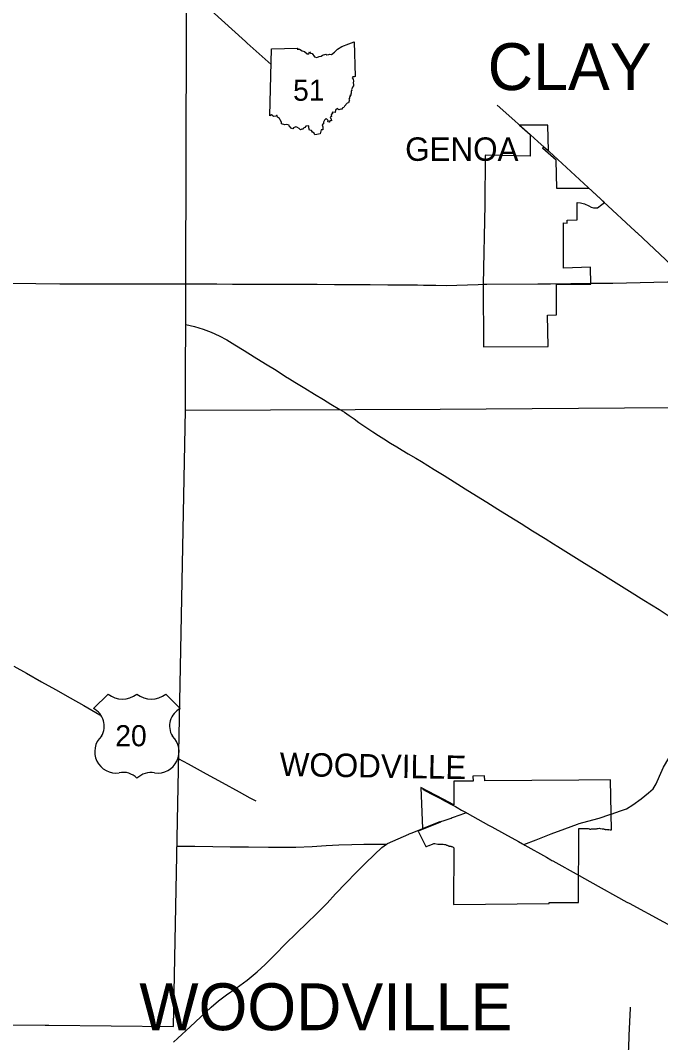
# Model space of a CAD drawing. Extents: x -232 to 448, y 619 to 1059.
# Drawn here: x 201.69 to 229.69, y 845.39 to 890.09 of the extents above; entities that cross this region are included whole.
import ezdxf

# ---------------------------------------------------------------- set-up
doc = ezdxf.new("R2010")
doc.units = 0
doc.layers.add('Default', color=7, linetype='Continuous')

msp = doc.modelspace()

# ---------------------------------------------------------------- linework, layer by layer
at = {"layer": 'Default'}
for p, q in [((212.591, 885.922), (212.673, 888.851)), ((212.591, 885.922), (212.673, 888.851)), ((224.751, 885.509), (223.516, 885.505)), ((205.523, 860.63), (204.889, 859.995)), ((205.523, 860.63), (204.889, 859.995)), ((208.678, 859.995), (208.044, 860.63)), ((208.678, 859.995), (208.044, 860.63)), ((221.992, 857.058), (221.48, 857.045)), ((221.48, 857.045), (221.485, 856.824)), ((221.998, 856.837), (221.992, 857.058)), ((220.05, 855.063), (220.065, 855.033))]:
    msp.add_line(p, q, dxfattribs=at)
for points in [[(212.654, 888.167), (211.609, 889.098), (211.598, 889.106), (211.528, 889.17), (209.127, 891.354), (209.1, 891.377), (209.046, 891.427), (205.601, 894.554), (205.559, 894.591), (205.1, 895.001), (204.549, 895.518), (204.046, 895.984), (203.505, 896.481), (202.838, 897.091), (202.123, 897.747), (201.681, 898.128)], [(208.923, 878.575), (208.972, 895.219)], [(212.673, 888.851), (213.809, 888.87), (213.791, 888.835), (213.899, 888.827), (214.013, 888.765), (214.109, 888.725), (214.227, 888.632), (214.297, 888.633), (214.327, 888.71), (214.381, 888.651), (214.445, 888.64), (214.556, 888.5), (214.647, 888.47), (214.757, 888.518), (214.839, 888.526), (214.899, 888.573), (215.054, 888.614), (215.098, 888.589), (215.181, 888.594), (215.222, 888.612), (215.294, 888.596), (215.421, 888.703), (215.551, 888.828), (215.752, 888.947), (216.052, 889.059), (216.289, 889.159), (216.323, 887.639)], [(212.673, 888.851), (213.809, 888.87), (213.791, 888.835), (213.899, 888.827), (214.013, 888.765), (214.109, 888.725), (214.227, 888.632), (214.297, 888.633), (214.327, 888.71), (214.381, 888.651), (214.445, 888.64), (214.556, 888.5), (214.647, 888.47), (214.757, 888.518), (214.839, 888.526), (214.899, 888.573), (215.054, 888.614), (215.098, 888.589), (215.181, 888.594), (215.222, 888.612), (215.294, 888.596), (215.421, 888.703), (215.551, 888.828), (215.752, 888.947), (216.052, 889.059), (216.289, 889.159), (216.323, 887.639)], [(216.323, 887.639), (216.288, 887.618), (216.234, 887.628), (216.197, 887.585), (216.242, 887.514), (216.264, 887.439), (216.245, 887.356), (216.264, 887.288), (216.251, 887.231), (216.217, 887.174), (216.205, 887.12), (216.176, 887.063), (216.178, 887.031), (216.15, 887.005), (216.155, 886.91), (216.141, 886.858), (216.146, 886.812), (216.101, 886.8), (216.111, 886.763), (216.083, 886.734), (216.089, 886.684), (216.057, 886.652), (216.088, 886.588), (216.063, 886.568), (216.042, 886.49), (215.984, 886.475), (215.868, 886.333), (215.828, 886.279), (215.782, 886.266), (215.757, 886.211), (215.7, 886.211), (215.615, 886.172), (215.56, 886.238), (215.463, 886.159), (215.452, 886.068), (215.33, 886.071), (215.334, 886.024), (215.307, 886.011), (215.282, 885.965), (215.297, 885.882), (215.239, 885.862), (215.246, 885.814), (215.283, 885.785), (215.299, 885.693), (215.238, 885.712), (215.189, 885.635), (215.137, 885.653), (215.154, 885.718), (215.068, 885.796), (214.986, 885.734), (214.943, 885.634), (214.942, 885.566), (214.881, 885.525), (214.921, 885.43), (214.913, 885.365), (214.915, 885.302), (214.838, 885.304), (214.792, 885.136)], [(216.323, 887.639), (216.288, 887.618), (216.234, 887.628), (216.197, 887.585), (216.242, 887.514), (216.264, 887.439), (216.245, 887.356), (216.264, 887.288), (216.251, 887.231), (216.217, 887.174), (216.205, 887.12), (216.176, 887.063), (216.178, 887.031), (216.15, 887.005), (216.155, 886.91), (216.141, 886.858), (216.146, 886.812), (216.101, 886.8), (216.111, 886.763), (216.083, 886.734), (216.089, 886.684), (216.057, 886.652), (216.088, 886.588), (216.063, 886.568), (216.042, 886.49), (215.984, 886.475), (215.868, 886.333), (215.828, 886.279), (215.782, 886.266), (215.757, 886.211), (215.7, 886.211), (215.615, 886.172), (215.56, 886.238), (215.463, 886.159), (215.452, 886.068), (215.33, 886.071), (215.334, 886.024), (215.307, 886.011), (215.282, 885.965), (215.297, 885.882), (215.239, 885.862), (215.246, 885.814), (215.283, 885.785), (215.299, 885.693), (215.238, 885.712), (215.189, 885.635), (215.137, 885.653), (215.154, 885.718), (215.068, 885.796), (214.986, 885.734), (214.943, 885.634), (214.942, 885.566), (214.881, 885.525), (214.921, 885.43), (214.913, 885.365), (214.915, 885.302), (214.838, 885.304), (214.792, 885.136)], [(214.792, 885.136), (214.66, 885.104), (214.567, 885.085), (214.535, 885.161), (214.469, 885.202), (214.426, 885.278), (214.332, 885.289), (214.309, 885.395), (214.299, 885.48), (214.17, 885.459), (214.134, 885.407), (214.088, 885.393), (214.062, 885.34), (213.999, 885.335), (213.932, 885.311), (213.888, 885.362), (213.778, 885.414), (213.729, 885.441), (213.626, 885.399), (213.604, 885.35), (213.521, 885.372), (213.502, 885.427), (213.452, 885.443), (213.441, 885.502), (213.335, 885.533), (213.254, 885.52), (213.11, 885.567), (213.102, 885.644), (213.053, 885.738), (213.027, 885.803), (212.937, 885.852), (212.918, 885.929), (212.889, 885.927), (212.863, 885.896), (212.762, 885.881), (212.722, 885.913), (212.665, 885.967), (212.591, 885.922)], [(214.792, 885.136), (214.66, 885.104), (214.567, 885.085), (214.535, 885.161), (214.469, 885.202), (214.426, 885.278), (214.332, 885.289), (214.309, 885.395), (214.299, 885.48), (214.17, 885.459), (214.134, 885.407), (214.088, 885.393), (214.062, 885.34), (213.999, 885.335), (213.932, 885.311), (213.888, 885.362), (213.778, 885.414), (213.729, 885.441), (213.626, 885.399), (213.604, 885.35), (213.521, 885.372), (213.502, 885.427), (213.452, 885.443), (213.441, 885.502), (213.335, 885.533), (213.254, 885.52), (213.11, 885.567), (213.102, 885.644), (213.053, 885.738), (213.027, 885.803), (212.937, 885.852), (212.918, 885.929), (212.889, 885.927), (212.863, 885.896), (212.762, 885.881), (212.722, 885.913), (212.665, 885.967), (212.591, 885.922)], [(222.789, 886.161), (222.541, 886.378)], [(224.001, 885.081), (222.789, 886.161)], [(223.516, 885.505), (223.981, 885.101)], [(224.782, 884.386), (224.751, 885.509)], [(223.981, 885.101), (223.985, 884.155)], [(224.324, 884.793), (224.001, 885.081)], [(224.767, 884.399), (224.728, 884.434), (224.324, 884.793)], [(222.025, 884.195), (222.022, 884.146)], [(223.985, 884.155), (222.025, 884.195)], [(225.144, 882.744), (225.127, 883.974), (224.541, 884.493), (224.56, 884.583), (224.782, 884.386)], [(226.516, 882.782), (224.809, 884.362), (224.791, 884.378), (224.767, 884.399)], [(222.022, 884.146), (222.001, 882.026), (221.932, 878.553)], [(226.531, 882.735), (225.144, 882.744)], [(227.072, 882.267), (226.516, 882.782)], [(227.231, 882.12), (226.521, 882.777), (226.531, 882.735)], [(226.638, 878.559), (226.618, 879.293), (225.44, 879.261), (225.442, 881.231), (225.6, 881.224), (225.603, 881.347), (226.038, 881.365), (226.041, 882.121)], [(226.041, 882.121), (226.187, 882.119), (226.353, 882.064), (226.549, 881.985), (226.658, 881.918), (226.75, 881.893), (226.928, 881.898), (227.12, 882.032), (227.231, 882.12)], [(227.191, 882.157), (227.072, 882.267)], [(230.952, 878.654), (230.912, 878.691), (228.66, 880.797), (228.639, 880.817), (228.581, 880.871), (227.191, 882.157)], [(176.876, 878.799), (187.063, 878.696), (187.333, 878.694), (192.542, 878.691), (192.737, 878.696), (197.929, 878.648), (198.121, 878.648), (203.41, 878.563), (203.549, 878.566), (208.923, 878.575)], [(208.907, 873.052), (208.923, 878.575)], [(208.923, 878.565), (209.601, 878.569), (210.287, 878.567), (210.958, 878.559), (211.517, 878.557), (212.216, 878.553), (212.831, 878.551), (213.429, 878.552), (214.1, 878.556), (214.675, 878.554), (215.426, 878.546), (216.178, 878.541), (216.986, 878.534), (217.753, 878.527), (218.438, 878.521), (219.063, 878.521), (219.32, 878.518), (219.854, 878.506), (220.306, 878.5), (221.713, 878.546), (221.975, 878.552)], [(221.932, 878.553), (221.947, 875.809), (224.771, 875.834)], [(221.975, 878.552), (222.095, 878.554), (224.316, 878.569), (224.868, 878.573), (226.653, 878.592)], [(224.771, 875.834), (224.742, 877.2), (225.134, 877.216), (225.136, 878.552), (226.638, 878.559)], [(226.653, 878.592), (227.198, 878.598), (227.605, 878.603), (229.988, 878.65), (230.341, 878.654), (230.952, 878.654)], [(208.918, 876.794), (209.298, 876.708), (209.685, 876.591), (210.036, 876.456), (210.382, 876.301), (210.722, 876.119), (211.072, 875.902), (211.471, 875.653), (211.907, 875.38), (212.405, 875.074), (212.868, 874.787), (213.29, 874.522), (213.456, 874.419)], [(213.456, 874.419), (213.693, 874.272), (214.131, 874.003), (214.549, 873.744), (214.938, 873.506), (215.268, 873.304), (215.659, 873.079)], [(208.392, 846.089), (208.907, 873.052)], [(208.907, 873.052), (220.052, 873.095), (230.127, 873.163), (230.138, 867.773)], [(215.659, 873.079), (215.869, 872.954), (216.073, 872.81), (216.281, 872.664), (216.497, 872.512), (216.706, 872.366), (216.884, 872.249), (217.104, 872.104), (217.351, 871.941), (217.583, 871.789), (217.873, 871.605), (218.15, 871.439), (218.386, 871.298), (218.651, 871.139), (218.986, 870.943), (219.238, 870.795), (219.507, 870.63), (219.792, 870.448), (220.219, 870.189), (220.661, 869.913), (221.144, 869.61), (221.642, 869.296), (222.094, 869.018), (222.575, 868.716), (223.072, 868.405), (223.588, 868.083), (224.09, 867.769), (224.642, 867.427), (225, 867.203)], [(225, 867.203), (225.191, 867.084), (225.77, 866.722), (226.363, 866.349), (227.002, 865.954), (227.631, 865.567), (228.331, 865.133), (228.959, 864.741), (229.624, 864.327), (230.146, 863.98)], [(201.402, 861.852), (201.96, 861.536), (202.619, 861.17), (203.224, 860.827), (203.861, 860.467), (204.458, 860.128), (205.17, 859.72), (205.221, 859.691)], [(208.584, 857.817), (209.024, 857.576), (209.818, 857.139), (210.52, 856.756), (211.257, 856.355), (211.721, 856.09), (211.979, 855.954)], [(227.465, 855.362), (227.521, 855.381), (227.933, 855.519), (228.196, 855.616), (228.469, 855.781), (228.834, 856.05), (229.165, 856.305), (229.361, 856.481), (229.501, 856.708), (229.643, 857.034), (229.82, 857.438), (230.041, 857.83), (230.157, 858.053)], [(220.649, 855.778), (220.185, 856.034), (219.205, 856.539)], [(219.205, 856.539), (219.269, 854.749)], [(219.28, 856.47), (219.657, 856.27), (220.035, 856.08), (220.272, 855.951), (220.537, 855.807), (220.713, 855.708)], [(221.485, 856.824), (220.65, 856.819), (220.649, 855.778)], [(226.11, 856.859), (221.998, 856.837)], [(227.537, 854.682), (227.503, 856.873), (226.11, 856.859)], [(220.713, 855.708), (220.784, 855.668), (220.981, 855.558), (221.184, 855.444), (221.23, 855.418), (222.16, 854.899), (222.188, 854.883), (222.253, 854.848), (222.3, 854.822)], [(220.123, 855.07), (220.173, 855.087), (220.527, 855.209), (220.57, 855.224), (220.628, 855.245), (221.133, 855.426), (221.184, 855.444)], [(226.123, 854.964), (226.507, 855.071), (227.008, 855.208), (227.465, 855.362)], [(208.379, 845.399), (208.58, 845.583), (209.107, 846.075), (209.583, 846.514), (210.038, 846.941), (210.357, 847.22), (210.696, 847.481), (211.131, 847.772), (211.604, 848.116), (212.038, 848.475), (212.396, 848.796), (212.848, 849.26), (213.274, 849.688), (213.785, 850.193), (214.22, 850.611), (214.642, 851.016), (215.108, 851.488), (215.472, 851.896), (215.94, 852.378), (216.352, 852.816), (216.772, 853.22), (217.182, 853.616), (217.495, 853.914), (217.694, 854.071), (217.743, 854.092), (218.675, 854.503), (218.697, 854.513), (218.774, 854.543), (219.473, 854.816), (219.485, 854.821), (219.573, 854.855), (220.022, 855.031)], [(220.065, 855.033), (219.088, 854.64)], [(219.269, 854.749), (220.05, 855.063)], [(220.022, 855.031), (220.072, 855.051), (220.093, 855.06), (220.123, 855.07)], [(222.3, 854.822), (222.86, 854.514)], [(223.7, 854.052), (224.241, 854.256), (224.908, 854.517), (225.504, 854.742), (226.06, 854.946), (226.123, 854.964)], [(226.102, 851.512), (226.117, 854.754)], [(226.117, 854.754), (226.191, 854.757), (226.231, 854.753), (226.354, 854.75), (226.376, 854.754), (226.42, 854.753), (226.484, 854.751), (226.518, 854.744), (226.563, 854.733), (226.577, 854.729), (226.6, 854.726), (226.62, 854.726), (226.641, 854.725), (226.665, 854.73), (226.703, 854.739), (226.724, 854.74), (226.753, 854.742), (226.784, 854.742), (226.819, 854.739), (226.843, 854.737), (226.883, 854.741), (226.911, 854.746), (226.936, 854.751), (226.964, 854.756), (227.012, 854.759), (227.043, 854.757), (227.134, 854.74), (227.169, 854.736), (227.198, 854.73), (227.215, 854.725), (227.244, 854.718), (227.27, 854.711), (227.287, 854.706), (227.305, 854.703), (227.316, 854.701), (227.337, 854.699), (227.358, 854.7), (227.379, 854.7), (227.404, 854.698), (227.428, 854.702), (227.486, 854.694), (227.508, 854.688), (227.525, 854.685), (227.537, 854.682)], [(219.088, 854.64), (219.418, 853.966)], [(222.86, 854.514), (223.467, 854.181)], [(208.543, 853.98), (209.312, 853.971), (210.099, 853.962), (210.869, 853.955), (211.658, 853.948), (212.537, 853.938), (213.287, 853.927), (213.733, 853.928), (214.45, 853.961), (215.065, 854.002), (215.609, 854.031), (216.177, 854.046), (216.715, 854.059), (217.161, 854.066), (217.694, 854.071)], [(219.418, 853.966), (219.443, 853.968), (219.48, 853.975), (219.549, 854.006), (219.567, 854.01), (219.596, 854.016), (219.64, 854.035), (219.675, 854.054), (219.717, 854.071), (219.769, 854.087)], [(219.769, 854.087), (219.82, 854.093)], [(219.82, 854.093), (219.942, 854.058), (220.016, 854.063), (220.073, 854.06), (220.177, 854.062), (220.23, 854.053), (220.254, 854.051), (220.275, 854.044), (220.305, 854.03), (220.33, 854.021), (220.354, 854.017), (220.382, 854.009), (220.404, 853.997), (220.431, 853.985), (220.442, 853.983), (220.456, 853.98), (220.486, 853.98), (220.512, 853.978), (220.533, 853.969), (220.552, 853.958), (220.554, 853.957), (220.583, 853.948), (220.61, 853.937), (220.636, 853.916), (220.651, 853.901)], [(220.651, 853.901), (220.633, 851.426), (224.811, 851.463)], [(223.467, 854.181), (223.653, 854.078), (223.7, 854.052), (223.747, 854.026), (224.696, 853.491)], [(224.696, 853.491), (224.886, 853.384), (224.933, 853.357), (224.981, 853.331), (226.123, 852.697)], [(226.123, 852.697), (226.599, 852.432)], [(226.599, 852.432), (228.217, 851.534), (228.217, 851.534), (228.313, 851.482), (232.812, 849.043), (232.859, 849.016), (232.907, 848.99), (235.621, 847.485), (235.668, 847.458), (235.715, 847.433), (237.498, 846.46), (237.53, 846.442), (237.591, 846.408), (240.153, 844.97), (240.185, 844.951), (240.246, 844.917), (240.758, 844.631)], [(224.811, 851.463), (224.808, 851.517), (226.102, 851.512)], [(228.083, 839.367), (228.093, 839.66), (228.094, 839.7), (228.096, 839.767), (228.161, 841.547), (228.162, 841.56), (228.165, 841.655), (228.216, 843.057), (228.217, 843.079), (228.22, 843.165), (228.267, 844.459), (228.268, 844.485), (228.272, 844.567), (228.313, 845.592), (228.314, 845.62), (228.317, 845.7), (228.365, 846.886), (228.367, 846.941)], [(186.703, 846.205), (192.032, 846.206), (192.167, 846.205), (197.466, 846.185), (197.573, 846.187), (202.778, 846.149), (202.938, 846.147), (208.392, 846.089)]]:
    msp.add_lwpolyline(points, dxfattribs=at)
for centre, radius, start, end in [((206.153, 861.431), 1.019, 231.813, 308.187), ((206.153, 861.431), 1.019, 231.813, 308.187), ((207.414, 861.431), 1.019, 231.813, 308.187), ((207.414, 861.431), 1.019, 231.813, 308.187), ((204.492, 859.23), 0.862, 329.1175, 62.6108), ((204.492, 859.23), 0.862, 329.1175, 62.6108), ((209.075, 859.23), 0.862, 117.3892, 210.8825), ((209.075, 859.23), 0.862, 117.3892, 210.8825), ((205.867, 858.107), 0.93, 133.0046, 278.7282), ((205.867, 858.107), 0.93, 133.0046, 278.7282), ((207.7, 858.107), 0.93, 261.2718, 46.9954), ((207.7, 858.107), 0.93, 261.2718, 46.9954), ((206.179, 856.373), 0.832, 43.4177, 101.8742), ((206.179, 856.373), 0.832, 43.4177, 101.8742), ((207.405, 856.318), 0.883, 79.9613, 134.7468), ((207.405, 856.318), 0.883, 79.9613, 134.7468)]:
    msp.add_arc(centre, radius, start, end, dxfattribs=at)

# ---------------------------------------------------------------- texts
for s, height, p in [('CLAY', 2.052, (222.127, 887.042)), ('51', 0.9234, (213.615, 886.575)), ('GENOA', 1.026, (218.517, 883.948)), ('20', 0.9234, (205.839, 858.346)), ('WOODVILLE', 2.052, (206.89, 845.928))]:
    msp.add_text(s, height=height, dxfattribs=at).set_placement(p)
msp.add_text('WOODVILLE', height=1.026, rotation=359, dxfattribs=at).set_placement((213.025, 857.049))

doc.saveas('drawing.dxf')
